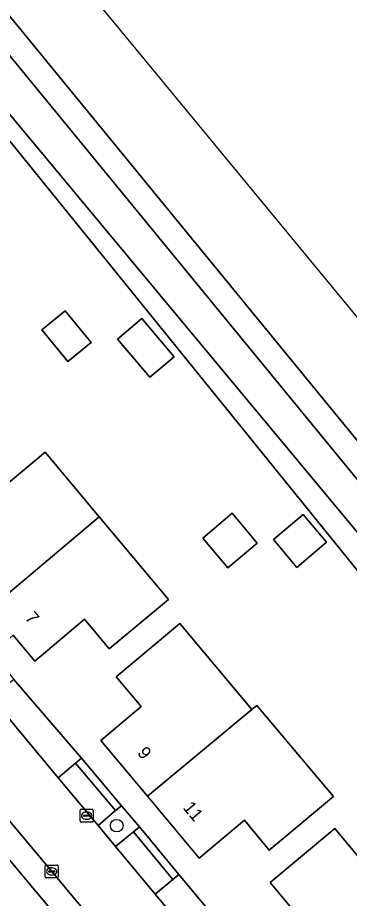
# Model space of a CAD drawing. Extents: x 164148 to 165261, y 382513 to 383432.
# Drawn here: x 164710.4 to 164736.2, y 383108 to 383176.6 of the extents above; entities that cross this region are included whole.
import ezdxf

# ---------------------------------------------------------------- set-up
doc = ezdxf.new("R2010")
doc.units = 0
for name, color, linetype in [('IMGEO_Boom', 7, 'Continuous'), ('IMGEO_Erf', 7, 'Continuous'), ('IMGEO_Groenvoorziening', 7, 'Continuous'), ('IMGEO_Kolk', 7, 'Continuous'), ('IMGEO_Oever', 7, 'Continuous'), ('IMGEO_Pand', 7, 'Continuous'), ('IMGEO_Pand_nummerreeks', 7, 'Continuous'), ('IMGEO_Parkeervlak_open', 7, 'Continuous'), ('IMGEO_Rijbaan_lokaal_open', 7, 'Continuous'), ('IMGEO_Voetpad_open', 7, 'Continuous'), ('IMGEO_Waterloop', 7, 'Continuous')]:
    doc.layers.add(name, color=color, linetype=linetype)

msp = doc.modelspace()

# ---------------------------------------------------------------- linework, layer by layer
at = {"layer": 'IMGEO_Boom'}
msp.add_circle((164718.119, 383113.617), 0.489, dxfattribs=at)
at = {"layer": 'IMGEO_Erf'}
for points in [[(164749.279, 383118.123), (164708.585, 383168.407), (164705.154, 383172.72), (164688.93, 383159.225), (164686.54, 383144.995), (164688.997, 383144.496)], [(164699.872, 383137.335), (164702.482, 383134.278), (164705.578, 383130.586), (164706.975, 383128.938), (164710.098, 383124.992), (164715.38, 383118.866), (164718.477, 383115.168), (164719.878, 383113.513), (164722.943, 383109.809), (164728.199, 383103.519), (164731.261, 383099.826), (164732.636, 383098.167), (164735.709, 383094.481), (164741.002, 383088.171), (164744.071, 383084.462), (164745.462, 383082.828), (164748.522, 383079.109), (164753.669, 383072.954), (164756.836, 383069.153), (164758.247, 383067.473), (164761.419, 383063.672), (164766.59, 383057.489), (164769.673, 383053.79)], [(164685.42, 383135.126), (164682.705, 383117.517), (164682.279, 383114.453), (164685.334, 383113.998), (164688.257, 383113.615), (164687.868, 383110.687), (164684.941, 383111.045), (164681.864, 383111.47), (164680.372, 383101.254), (164679.477, 383095.307), (164679.334, 383094.335), (164679.22, 383092.548), (164677.944, 383082.474), (164677.674, 383082.494), (164677.503, 383081.521), (164676.599, 383075.668), (164674.064, 383058.631), (164743.462, 383048.39), (164750.216, 383047.411), (164757.629, 383053.516), (164711.831, 383108.452)], [(164711.831, 383108.452), (164704.347, 383117.418), (164693.959, 383129.801)]]:
    msp.add_lwpolyline(points, dxfattribs=at)
for points in [[(164712.292, 383152.24), (164714.113, 383153.722), (164716.121, 383151.254), (164714.3, 383149.773)], [(164720.687, 383148.546), (164718.183, 383151.508), (164720.074, 383153.106), (164722.578, 383150.144)], [(164711.749, 383126.441), (164710.066, 383128.454), (164709.548, 383128.021), (164707.784, 383130.13), (164708.299, 383130.562), (164704.062, 383135.626), (164712.533, 383142.712), (164716.76, 383137.659), (164722.143, 383131.224), (164717.537, 383127.387), (164715.612, 383129.698)], [(164726.761, 383133.694), (164724.808, 383136.021), (164727.106, 383137.949), (164729.059, 383135.623)], [(164730.308, 383135.893), (164732.63, 383137.851), (164734.457, 383135.684), (164732.134, 383133.726)], [(164724.53, 383111.087), (164720.502, 383115.905), (164716.868, 383120.253), (164720.015, 383122.899), (164718.078, 383125.202), (164723.04, 383129.374), (164728.643, 383122.654), (164729.029, 383122.974), (164734.988, 383115.893), (164729.996, 383111.718), (164728.057, 383114.037)], [(164737.365, 383095.772), (164735.692, 383097.786), (164735.176, 383097.358), (164733.385, 383099.45), (164733.9, 383099.878), (164733.371, 383100.513), (164729.67, 383104.96), (164731.98, 383106.883), (164730.06, 383109.191), (164735.098, 383113.384), (164740.698, 383106.656), (164741.855, 383107.626), (164747.782, 383100.51), (164742.84, 383096.406), (164740.917, 383098.722)]]:
    msp.add_lwpolyline(points, close=True, dxfattribs=at)
at = {"layer": 'IMGEO_Groenvoorziening'}
msp.add_lwpolyline([(164848.313, 383017.362), (164784.146, 383095.866), (164702.351, 383195.051), (164664.499, 383237.968), (164566.122, 383349.332), (164565.67, 383345.599), (164566.484, 383345.487), (164566.305, 383344.311), (164569.232, 383342.658), (164579.791, 383329.652), (164603.14, 383303.958), (164617.977, 383286.766), (164648.404, 383251.254), (164673.485, 383220.184), (164709.708, 383176.739), (164710.441, 383175.86), (164752.593, 383124.39), (164776.716, 383094.655), (164796.852, 383070.221), (164805.188, 383059.841), (164822.836, 383038.617)], dxfattribs=at)
msp.add_lwpolyline([(164718.477, 383115.168), (164718.018, 383114.785), (164716.661, 383113.64), (164718.031, 383111.995), (164719.415, 383113.14), (164719.878, 383113.513)], close=True, dxfattribs=at)
at = {"layer": 'IMGEO_Kolk'}
for p, q in [((164715.272, 383113.972), (164715.272, 383114.824)), ((164715.347, 383114.898), (164716.199, 383114.898)), ((164715.76, 383114.678), (164715.785, 383114.678)), ((164716.273, 383114.824), (164716.273, 383113.972)), ((164715.531, 383114.392), (164715.531, 383114.404)), ((164715.969, 383114.355), (164715.571, 383114.355)), ((164715.574, 383114.441), (164715.972, 383114.441)), ((164715.783, 383114.118), (164715.758, 383114.118)), ((164716.015, 383114.404), (164716.015, 383114.392)), ((164716.199, 383113.898), (164715.347, 383113.898)), ((164712.627, 383110.549), (164713.479, 383110.549)), ((164712.552, 383109.623), (164712.552, 383110.475)), ((164712.811, 383110.043), (164712.811, 383110.055)), ((164713.249, 383110.006), (164712.851, 383110.006)), ((164712.854, 383110.092), (164713.252, 383110.092)), ((164713.04, 383110.329), (164713.065, 383110.329)), ((164713.295, 383110.055), (164713.295, 383110.043)), ((164713.553, 383110.475), (164713.553, 383109.623)), ((164713.479, 383109.549), (164712.627, 383109.549)), ((164713.063, 383109.769), (164713.038, 383109.769))]:
    msp.add_line(p, q, dxfattribs=at)
for points in [[(164715.272, 383113.972), (164715.272, 383114.824)], [(164715.347, 383114.898), (164716.199, 383114.898)], [(164716.273, 383114.824), (164716.273, 383113.972)], [(164716.199, 383113.898), (164715.347, 383113.898)], [(164712.627, 383110.549), (164713.479, 383110.549)], [(164712.552, 383109.623), (164712.552, 383110.475)], [(164713.553, 383110.475), (164713.553, 383109.623)], [(164713.479, 383109.549), (164712.627, 383109.549)]]:
    msp.add_lwpolyline(points, dxfattribs=at)
for centre, radius, start, end in [((164715.349, 383114.822), 0.0765, 91.55205, 178.44795), ((164715.349, 383114.822), 0.0765, 91.55205, 178.44795), ((164716.197, 383114.822), 0.0765, 1.55205, 88.44795), ((164716.197, 383114.822), 0.0765, 1.55205, 88.44795), ((164715.349, 383113.974), 0.0765, 181.55205, 268.44795), ((164715.349, 383113.974), 0.0765, 181.55205, 268.44795), ((164715.571, 383114.401), 0.0403, 85.87752, 175.75265), ((164715.568, 383114.391), 0.0366, 178.93798, 274.71019), ((164715.972, 383114.398), 0.043, 264.86636, 352.45326), ((164715.976, 383114.403), 0.0386, 1.73085, 96.63898), ((164716.197, 383113.974), 0.0765, 271.55205, 358.44795), ((164716.197, 383113.974), 0.0765, 271.55205, 358.44795), ((164712.629, 383110.473), 0.0765, 91.55205, 178.44795), ((164712.629, 383110.473), 0.0765, 91.55205, 178.44795), ((164713.477, 383110.473), 0.0765, 1.55205, 88.44795), ((164713.477, 383110.473), 0.0765, 1.55205, 88.44795), ((164712.851, 383110.052), 0.0403, 85.87752, 175.75265), ((164712.848, 383110.042), 0.0366, 178.93798, 274.71019), ((164713.252, 383110.049), 0.043, 264.86636, 352.45326), ((164713.256, 383110.054), 0.0386, 1.73085, 96.63898), ((164712.629, 383109.625), 0.0765, 181.55205, 268.44795), ((164712.629, 383109.625), 0.0765, 181.55205, 268.44795), ((164713.477, 383109.625), 0.0765, 271.55205, 358.44795), ((164713.477, 383109.625), 0.0765, 271.55205, 358.44795)]:
    msp.add_arc(centre, radius, start, end, dxfattribs=at)
for centre, major_axis, ratio, start_param, end_param in [((164715.759, 383114.398), (-0.387, 0.002), 0.722429, 4.712389, 7.853982), ((164715.784, 383114.398), (-0.39, 0.002), 0.717154, 1.570796, 4.712389), ((164713.039, 383110.049), (-0.387, 0.002), 0.722429, 4.712389, 7.853982), ((164713.064, 383110.049), (-0.39, 0.002), 0.717154, 1.570796, 4.712389)]:
    msp.add_ellipse(centre, major_axis=major_axis, ratio=ratio, start_param=start_param, end_param=end_param, dxfattribs=at)
at = {"layer": 'IMGEO_Oever'}
msp.add_lwpolyline([(164702.895, 383175.561), (164691.673, 383166.485), (164690.67, 383167.345), (164701.976, 383176.715), (164702.796, 383177.395), (164568.021, 383339.417), (164569.063, 383340.332), (164663.446, 383230.119), (164829.318, 383027.736), (164900.978, 382938.587), (164899.829, 382937.694), (164835.51, 383016.034), (164740.957, 383131.523), (164703.749, 383176.252)], close=True, dxfattribs=at)
for points in [[(164822.836, 383038.617), (164805.188, 383059.841), (164796.852, 383070.221), (164776.716, 383094.655), (164752.593, 383124.39), (164710.441, 383175.86), (164709.708, 383176.739), (164673.485, 383220.184), (164648.404, 383251.254)], [(164653.254, 383235.189), (164669.707, 383215.37), (164689.184, 383191.909), (164697.544, 383182.287), (164699.35, 383180.017), (164699.148, 383178.489), (164689.54, 383169.792), (164688.541, 383168.421), (164688.591, 383167.263), (164690.545, 383167.238), (164691.678, 383166.321), (164692.164, 383165.304), (164692.166, 383164.612), (164693.133, 383165.356), (164703.877, 383174.325), (164705.154, 383172.72), (164708.585, 383168.407), (164749.279, 383118.123), (164784.358, 383075.915), (164836.85, 383011.183)]]:
    msp.add_lwpolyline(points, dxfattribs=at)
at = {"layer": 'IMGEO_Pand'}
for points in [[(164712.292, 383152.24), (164714.3, 383149.773), (164716.121, 383151.254), (164714.113, 383153.722)], [(164720.687, 383148.546), (164722.578, 383150.144), (164720.074, 383153.106), (164718.183, 383151.508)], [(164716.76, 383137.659), (164712.533, 383142.712), (164704.062, 383135.626), (164708.299, 383130.562)], [(164716.76, 383137.659), (164708.299, 383130.562), (164707.784, 383130.13), (164709.548, 383128.021), (164710.066, 383128.454), (164711.749, 383126.441), (164715.612, 383129.698), (164717.537, 383127.387), (164722.143, 383131.224)], [(164726.761, 383133.694), (164729.059, 383135.623), (164727.106, 383137.949), (164724.808, 383136.021)], [(164730.308, 383135.893), (164732.134, 383133.726), (164734.457, 383135.684), (164732.63, 383137.851)], [(164728.643, 383122.654), (164723.04, 383129.374), (164718.078, 383125.202), (164720.015, 383122.899), (164716.868, 383120.253), (164720.502, 383115.905)], [(164729.029, 383122.974), (164728.643, 383122.654), (164720.502, 383115.905), (164724.53, 383111.087), (164728.057, 383114.037), (164729.996, 383111.718), (164734.988, 383115.893)], [(164735.098, 383113.384), (164730.06, 383109.191), (164731.98, 383106.883), (164729.67, 383104.96), (164733.371, 383100.513), (164740.698, 383106.656)]]:
    msp.add_lwpolyline(points, close=True, dxfattribs=at)
at = {"layer": 'IMGEO_Parkeervlak_open'}
for points in [[(164714.919, 383118.496), (164713.549, 383117.352), (164716.661, 383113.64), (164718.018, 383114.785)], [(164719.415, 383113.14), (164718.031, 383111.995), (164721.108, 383108.278), (164722.488, 383109.413)]]:
    msp.add_lwpolyline(points, close=True, dxfattribs=at)
at = {"layer": 'IMGEO_Rijbaan_lokaal_open'}
for points in [[(164759.595, 383062.145), (164756.429, 383065.979), (164755.026, 383067.642), (164751.872, 383071.431), (164746.718, 383077.584), (164743.629, 383081.311), (164742.238, 383082.941), (164739.142, 383086.647), (164733.896, 383092.929), (164730.796, 383096.62), (164729.433, 383098.294), (164726.334, 383102.013), (164721.108, 383108.278), (164718.031, 383111.995), (164716.661, 383113.64), (164713.549, 383117.352), (164708.379, 383123.561), (164705.143, 383127.423), (164703.757, 383129.072), (164700.649, 383132.765), (164698.545, 383135.11)], [(164695.558, 383130.959), (164698.713, 383127.191), (164713.053, 383110.049), (164722.921, 383098.245), (164733.429, 383085.658), (164742.049, 383075.319), (164755.138, 383059.563), (164759.226, 383054.634)]]:
    msp.add_lwpolyline(points, dxfattribs=at)
at = {"layer": 'IMGEO_Voetpad_open'}
for points in [[(164733.429, 383085.658), (164722.921, 383098.245), (164713.053, 383110.049), (164698.713, 383127.191), (164695.558, 383130.959)], [(164693.959, 383129.801), (164704.347, 383117.418), (164711.831, 383108.452), (164757.629, 383053.516), (164759.226, 383054.634), (164755.138, 383059.563), (164742.049, 383075.319), (164733.429, 383085.658)]]:
    msp.add_lwpolyline(points, dxfattribs=at)
for points in [[(164710.098, 383124.992), (164709.734, 383124.699), (164708.379, 383123.561), (164713.549, 383117.352), (164714.919, 383118.496), (164715.38, 383118.866)], [(164715.38, 383118.866), (164714.919, 383118.496), (164718.018, 383114.785), (164718.477, 383115.168)], [(164719.878, 383113.513), (164719.415, 383113.14), (164722.488, 383109.413), (164722.943, 383109.809)], [(164722.943, 383109.809), (164722.488, 383109.413), (164721.108, 383108.278), (164726.334, 383102.013), (164727.716, 383103.149), (164728.199, 383103.519)]]:
    msp.add_lwpolyline(points, close=True, dxfattribs=at)
at = {"layer": 'IMGEO_Waterloop'}
msp.add_lwpolyline([(164663.446, 383230.119), (164569.063, 383340.332), (164568.021, 383339.417), (164702.796, 383177.395), (164701.976, 383176.715), (164690.67, 383167.345), (164691.673, 383166.485), (164702.895, 383175.561), (164703.749, 383176.252), (164740.957, 383131.523), (164835.51, 383016.034), (164899.829, 382937.694), (164900.978, 382938.587), (164829.318, 383027.736)], close=True, dxfattribs=at)

# ---------------------------------------------------------------- texts
at = {"layer": 'IMGEO_Pand_nummerreeks'}
for s, rotation, p in [('7', 309.90057, (164710.921, 383129.771)), ('9', 309.89484, (164719.66, 383119.252)), ('11', 309.89484, (164723.216, 383114.999))]:
    msp.add_text(s, height=1, rotation=rotation, dxfattribs=at).set_placement(p)

doc.saveas('drawing.dxf')
